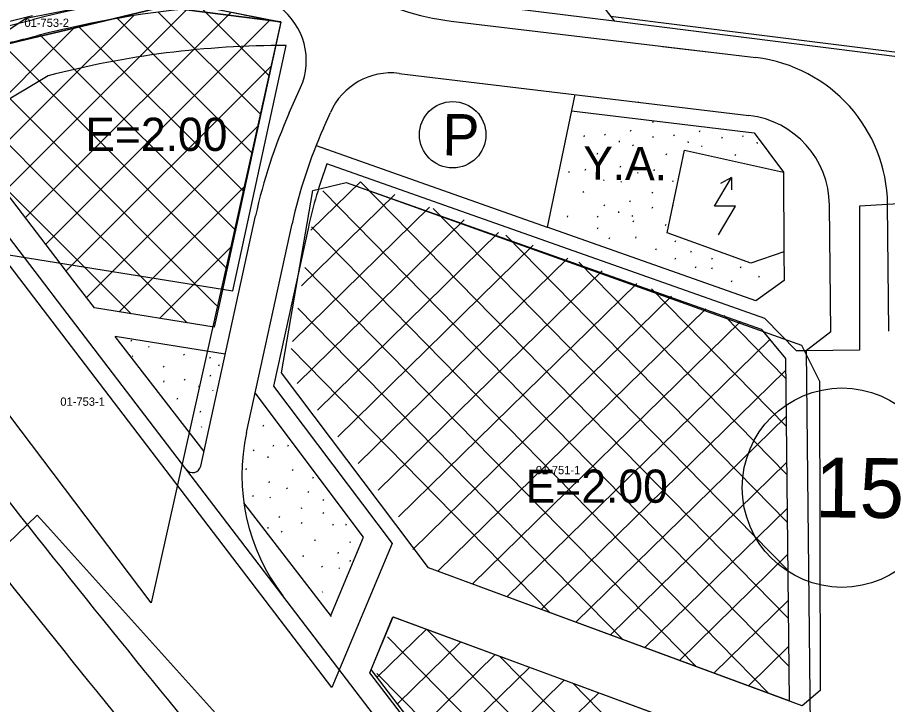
# Model space of a CAD drawing. Extents: x 413946 to 415528, y 4453939 to 4454944.
# Drawn here: x 414871.3 to 414976, y 4454376.2 to 4454458.9 of the extents above; entities that cross this region are included whole.
import ezdxf

# ---------------------------------------------------------------- set-up
doc = ezdxf.new("R2010")
doc.units = 0
for name, color, linetype in [('0_KADASTRO', 7, 'Continuous'), ('1_DÜZENLEME', 7, 'Continuous'), ('1_PLAN_DEĞİŞİKLİĞİ_ONAMA_SINIRI', 7, 'Continuous'), ('Level 11', 7, 'Continuous'), ('Level 28', 7, 'Continuous'), ('Level 29', 7, 'Continuous'), ('Level 30', 7, 'Continuous'), ('Level 34', 7, 'Continuous'), ('Level 41', 7, 'Continuous'), ('Level 53', 7, 'Continuous'), ('Level 54', 7, 'Continuous'), ('Level 57', 7, 'Continuous'), ('Level 58', 7, 'Continuous'), ('Level 62', 7, 'Continuous')]:
    doc.layers.add(name, color=color, linetype=linetype)

msp = doc.modelspace()

# ---------------------------------------------------------------- linework, layer by layer
at = {"layer": '0_KADASTRO'}
for points in [[(414866.18, 4454454.79), (414872.36, 4454458.85), (414875.63, 4454459.49), (414886.7, 4454461.65), (414903.02, 4454458.41), (414891.66, 4454459.85), (414888.84, 4454460.21), (414879.97, 4454458.09), (414875.63, 4454457.05), (414872.52, 4454456.31)], [(414841.68, 4454448.94), (414866.18, 4454454.79), (414872.52, 4454456.31), (414875.63, 4454457.05), (414879.97, 4454458.09), (414888.84, 4454460.21), (414891.66, 4454459.85), (414903.02, 4454458.41), (414900.89, 4454448.86), (414896.83, 4454430.63), (414895.2, 4454423.35), (414887.42, 4454388.48)], [(414967.8, 4454415.14), (414967.89, 4454377.93), (414965.72, 4454376.08), (414920.76, 4454392.68), (414903.1, 4454416.14), (414906.84, 4454438.11), (414910.85, 4454439.07), (414965.64, 4454419.47)], [(414963.05, 4454369.61), (414967.93, 4454361.48), (414968.05, 4454315.64), (414964.11, 4454314.21), (414913.71, 4454380.03), (414916.48, 4454386.8)]]:
    msp.add_lwpolyline(points, close=True, dxfattribs=at)
at = {"layer": '1_DÜZENLEME'}
for p, q in [((414935.43, 4454468.57), (414943.1, 4454458.53)), ((414942.67, 4454459.09), (414985.09, 4454453.75)), ((414923.48, 4454458.51), (414960.15, 4454454.1)), ((414943.1, 4454458.53), (414985.02, 4454453.26)), ((414917.24, 4454452.21), (414959.32, 4454447.15)), ((414904.02, 4454447.45), (414905.38, 4454450.51)), ((414908.13, 4454445.62), (414908.97, 4454447.51)), ((414937.98, 4454447.7), (414959.94, 4454445.06)), ((414959.94, 4454445.06), (414963.47, 4454440.3)), ((414893.38, 4454404.93), (414899.97, 4454435.07)), ((414937.48, 4454434.9), (414937.55, 4454435.06)), ((414941.12, 4454434.9), (414941.19, 4454435.06)), ((414898.87, 4454408.99), (414904.37, 4454434.11)), ((414941.12, 4454433.49), (414941.19, 4454433.65)), ((414945.39, 4454434.34), (414945.46, 4454434.5)), ((414942.52, 4454432.28), (414942.59, 4454432.44)), ((414945.7, 4454432.37), (414945.77, 4454432.53)), ((414950.46, 4454431.92), (414950.53, 4454432.08)), ((414948.13, 4454430.97), (414948.2, 4454431.13)), ((414952.33, 4454430.69), (414952.4, 4454430.85)), ((414950.46, 4454429.86), (414950.53, 4454430.02)), ((414954.85, 4454429.86), (414954.93, 4454430.02)), ((414952.89, 4454428.79), (414952.96, 4454428.95)), ((414954.85, 4454428.69), (414954.93, 4454428.85)), ((414958.31, 4454428.79), (414958.38, 4454428.95)), ((414957.24, 4454427.11), (414957.31, 4454427.27)), ((414963.56, 4454427.26), (414960.15, 4454424.83)), ((414960.52, 4454427.66), (414960.59, 4454427.82)), ((414879.62, 4454425.22), (414881.22, 4454426.82)), ((414884.98, 4454423.26), (414881.46, 4454426.78)), ((414883.55, 4454423.49), (414886.09, 4454426.03)), ((414891.73, 4454422.17), (414888.21, 4454425.69)), ((414888.42, 4454422.71), (414890.96, 4454425.25)), ((414895.51, 4454424.05), (414894.96, 4454424.6)), ((414894.99, 4454421.65), (414880.58, 4454423.97)), ((414969.17, 4454421.09), (414966.2, 4454418.82)), ((414896.32, 4454418.39), (414883.09, 4454420.53)), ((414894.47, 4454417.94), (414894.54, 4454418.1)), ((414895.54, 4454417.01), (414895.62, 4454417.17)), ((414900.87, 4454409.72), (414900.94, 4454409.88)), ((414902.08, 4454407.34), (414902.16, 4454407.5)), ((414903.86, 4454407.34), (414903.93, 4454407.5)), ((414904.42, 4454404.4), (414904.49, 4454404.56)), ((414906.85, 4454403.46), (414906.92, 4454403.62)), ((414906.29, 4454401.73), (414906.36, 4454401.89)), ((414908.11, 4454400.8), (414908.18, 4454400.96)), ((414908.11, 4454399.21), (414908.18, 4454399.37)), ((414909.28, 4454397.81), (414909.35, 4454397.97)), ((414910.82, 4454397.81), (414910.89, 4454397.97)), ((414911.33, 4454395.71), (414911.4, 4454395.87)), ((414911.33, 4454393.46), (414911.4, 4454393.62))]:
    msp.add_line(p, q, dxfattribs=at)
for points in [[(414918.39, 4454461.64), (414943.1, 4454458.53)], [(414938.39, 4454449.67), (414935.61, 4454436.4), (414935.05, 4454433.7)], [(414907.25, 4454443.52), (414935.05, 4454433.7)], [(414969.17, 4454421.09), (414969, 4454436.35)], [(414960.15, 4454424.83), (414935.05, 4454433.7)], [(414963.54, 4454430.72), (414963.56, 4454427.26)], [(414880.58, 4454423.97), (414878, 4454427.34)], [(414895.61, 4454424.5), (414894.99, 4454421.65)], [(414912.96, 4454396.39), (414899.91, 4454413.73)], [(414909.02, 4454386.96), (414912.96, 4454396.39)]]:
    msp.add_lwpolyline(points, dxfattribs=at)
msp.add_circle((414923.68, 4454444.82), 4, dxfattribs=at)
for centre, radius, start, end in [((414903.48, 4454343.07), 119.5, 82.8321, 104.6497), ((414927.06, 4454488.29), 30, 240.2377, 263.1477), ((414903.48, 4454343.07), 117.5, 94.6169, 104.6497), ((414898.07, 4454453.75), 8, 336.0791, 53.7428), ((414844.55, 4454568.5), 113.5, 257.9466, 284.6497), ((414844.55, 4454568.5), 113, 257.9466, 284.6497), ((414844.55, 4454568.5), 115.5, 281.0598, 284.6497), ((414958.01, 4454436.23), 18, 0.6304, 83.1477), ((414916.28, 4454444.26), 8, 83.1477, 156.0791), ((414962.98, 4454421.29), 64.5, 156.0791, 167.6695), ((414958.01, 4454436.23), 11, 0.6304, 83.1477), ((414962.98, 4454421.29), 60, 156.0791, 167.6695), ((414922.32, 4454403.86), 24, 167.6695, 217.3347), ((414892.4, 4454405.15), 1, 217.5369, 347.6695)]:
    msp.add_arc(centre, radius, start, end, dxfattribs=at)
at = {"layer": '1_PLAN_DEĞİŞİKLİĞİ_ONAMA_SINIRI'}
for p, q in [((414875.03, 4454451.91), (414859.7, 4454442.79)), ((414906.32, 4454433.68), (414902.14, 4454414.55)), ((414965.05, 4454418.8), (414961.23, 4454422.68))]:
    msp.add_line(p, q, dxfattribs=at)
for points in [[(414897.21, 4454426.03), (414903.66, 4454455.57)], [(414977.34, 4454442.34), (414977.34, 4454436.51), (414976, 4454436.43), (414972.64, 4454436.22), (414972.62, 4454418.9), (414966.2, 4454418.82), (414965.05, 4454418.8)], [(414961.23, 4454422.68), (414908.54, 4454441.3)], [(414909.15, 4454378.26), (414869.27, 4454430.54)], [(414869.27, 4454430.54), (414897.21, 4454426.03)], [(414902.14, 4454414.55), (414916.39, 4454395.61)], [(414916.39, 4454395.61), (414909.15, 4454378.26)]]:
    msp.add_lwpolyline(points, dxfattribs=at)
for centre, radius, start, end in [((414903.48, 4454343.07), 112.5, 89.907, 104.6497), ((414962.98, 4454421.29), 58, 159.8177, 167.6695)]:
    msp.add_arc(centre, radius, start, end, dxfattribs=at)
at = {"layer": 'Level 11'}
for p, q in [((414852.24, 4454378.25), (414873.68, 4454399.03)), ((414873.68, 4454399.03), (414874.93, 4454397.64)), ((414874.93, 4454397.64), (414874.93, 4454397.64)), ((414874.93, 4454397.64), (414874.93, 4454397.64)), ((414874.93, 4454397.64), (414874.93, 4454397.64)), ((414874.93, 4454397.64), (414874.93, 4454397.64)), ((414874.93, 4454397.64), (414895.85, 4454374.39))]:
    msp.add_line(p, q, dxfattribs=at)
at = {"layer": 'Level 28'}
for p, q in [((414964.17, 4454376.65), (414920.76, 4454392.68)), ((414916.53, 4454386.78), (414951.8, 4454373.76))]:
    msp.add_line(p, q, dxfattribs=at)
for points in [[(414903.02, 4454458.39), (414895.61, 4454424.5)], [(414920.76, 4454392.68), (414903.1, 4454416.14), (414906.84, 4454438.11), (414910.85, 4454439.07), (414960.78, 4454421.42)], [(414959.54, 4454429.34), (414949.49, 4454433.02)], [(414960.78, 4454421.42), (414963.71, 4454417.9)], [(414963.71, 4454417.9), (414964.17, 4454376.65)], [(414913.89, 4454380.45), (414916.53, 4454386.78)]]:
    msp.add_lwpolyline(points, dxfattribs=at)
at = {"layer": 'Level 29'}
for p, q in [((414893.77, 4454406.7), (414883.09, 4454420.52)), ((414909.12, 4454386.82), (414898.56, 4454400.49))]:
    msp.add_line(p, q, dxfattribs=at)
for points in [[(414894.02, 4454460.19), (414903.02, 4454458.39)], [(414875.3, 4454430.87), (414862.83, 4454447.17), (414862.3, 4454452.15)], [(414963.47, 4454440.3), (414963.54, 4454430.72), (414959.54, 4454429.34)], [(414875.3, 4454430.87), (414875.3, 4454430.87)], [(414878, 4454427.34), (414875.3, 4454430.87)], [(414918.69, 4454374.13), (414913.89, 4454380.45)]]:
    msp.add_lwpolyline(points, dxfattribs=at)
at = {"layer": 'Level 34'}
for p, q in [((414875.45, 4454443.68), (414891.76, 4454459.98)), ((414901.6, 4454451.9), (414893.37, 4454460.13)), ((414875.32, 4454432.23), (414901.73, 4454458.65)), ((414875.38, 4454437.96), (414897.02, 4454459.59)), ((414875.51, 4454449.4), (414885.26, 4454459.15)), ((414899.57, 4454442.61), (414883.35, 4454458.83)), ((414900.59, 4454447.26), (414888.26, 4454459.58)), ((414875.58, 4454455.12), (414878.3, 4454457.84)), ((414898.56, 4454437.97), (414878.62, 4454457.91)), ((414875.58, 4454455.29), (414874.05, 4454456.82)), ((414875.52, 4454449.7), (414869.5, 4454455.72)), ((414864.91, 4454444.45), (414875.58, 4454455.12)), ((414897.54, 4454433.33), (414875.58, 4454455.29)), ((414875.45, 4454444.11), (414865.33, 4454454.23)), ((414877.17, 4454428.43), (414901.87, 4454453.13)), ((414875.39, 4454438.51), (414862.37, 4454451.53)), ((414867.36, 4454441.25), (414875.51, 4454449.4)), ((414875.51, 4454449.4), (414875.51, 4454449.4)), ((414875.51, 4454449.4), (414875.51, 4454449.4)), ((414875.51, 4454449.4), (414875.51, 4454449.4)), ((414875.51, 4454449.4), (414875.51, 4454449.4)), ((414896.53, 4454428.69), (414875.52, 4454449.7)), ((414881.22, 4454426.82), (414900.29, 4454445.89)), ((414894.96, 4454424.6), (414875.45, 4454444.11)), ((414869.81, 4454438.04), (414875.45, 4454443.68)), ((414875.33, 4454432.92), (414868.54, 4454439.7)), ((414906.63, 4454433.32), (414912.59, 4454439.15)), ((414964.05, 4454386.61), (414912.58, 4454439.15)), ((414872.27, 4454434.84), (414875.38, 4454437.96)), ((414875.38, 4454437.96), (414875.38, 4454437.96)), ((414875.38, 4454437.96), (414875.38, 4454437.96)), ((414875.38, 4454437.96), (414875.38, 4454437.96)), ((414888.21, 4454425.69), (414875.39, 4454438.51)), ((414886.09, 4454426.03), (414898.71, 4454438.65)), ((414964.12, 4454380.83), (414908.04, 4454438.07)), ((414905.51, 4454426.62), (414916.74, 4454437.62)), ((414904.39, 4454419.92), (414920.9, 4454436.09)), ((414963.99, 4454392.39), (414921.33, 4454435.93)), ((414904.98, 4454414.89), (414925.05, 4454434.56)), ((414961.73, 4454377.55), (414906.7, 4454433.72)), ((414881.46, 4454426.78), (414875.33, 4454432.92)), ((414907.42, 4454411.68), (414929.21, 4454433.04)), ((414963.93, 4454398.17), (414930.09, 4454432.71)), ((414874.72, 4454431.63), (414875.32, 4454432.23)), ((414890.96, 4454425.25), (414897.12, 4454431.41)), ((414909.85, 4454408.47), (414933.37, 4454431.51)), ((414912.29, 4454405.25), (414937.52, 4454429.98)), ((414963.86, 4454403.96), (414938.84, 4454429.49)), ((414952.96, 4454380.79), (414905.89, 4454428.84)), ((414914.72, 4454402.04), (414941.68, 4454428.45)), ((414917.16, 4454398.83), (414945.83, 4454426.92)), ((414963.8, 4454409.74), (414947.6, 4454426.27)), ((414918.87, 4454394.9), (414949.99, 4454425.39)), ((414944.18, 4454384.03), (414905.07, 4454423.96)), ((414921.89, 4454392.26), (414954.15, 4454423.87)), ((414963.73, 4454415.52), (414956.35, 4454423.05)), ((414926.04, 4454390.73), (414958.3, 4454422.34)), ((414930.19, 4454389.2), (414961.82, 4454420.18)), ((414935.41, 4454387.27), (414904.25, 4454419.07)), ((414934.34, 4454387.67), (414963.72, 4454416.45)), ((414938.49, 4454386.13), (414963.79, 4454410.91)), ((414942.65, 4454384.6), (414963.85, 4454405.37)), ((414946.8, 4454383.07), (414963.91, 4454399.83)), ((414950.95, 4454381.53), (414963.97, 4454394.29)), ((414955.1, 4454380), (414964.03, 4454388.75)), ((414914.6, 4454379.52), (414920.51, 4454385.31)), ((414925.96, 4454374.05), (414915.84, 4454384.38)), ((414931.62, 4454373.99), (414920.54, 4454385.3)), ((414917.04, 4454376.31), (414924.66, 4454383.78)), ((414920.51, 4454374.12), (414928.81, 4454382.25)), ((414959.25, 4454378.47), (414964.09, 4454383.21)), ((414937.28, 4454373.93), (414929.31, 4454382.06)), ((414926.16, 4454374.05), (414932.97, 4454380.71)), ((414920.3, 4454374.12), (414914.57, 4454379.96)), ((414931.82, 4454373.99), (414937.12, 4454379.18)), ((414942.95, 4454373.86), (414938.09, 4454378.83)), ((414942.95, 4454373.86), (414938.09, 4454378.83)), ((414937.47, 4454373.92), (414941.27, 4454377.65))]:
    msp.add_line(p, q, dxfattribs=at)
at = {"layer": 'Level 41'}
for p, q in [((414946, 4454448.8), (414946.07, 4454448.7)), ((414947.73, 4454446.4), (414947.8, 4454446.3)), ((414945.08, 4454445.24), (414945.15, 4454445.4)), ((414953.37, 4454445.15), (414953.44, 4454445.31)), ((414939.48, 4454444.57), (414939.55, 4454444.72)), ((414941.95, 4454444.89), (414942.02, 4454444.78)), ((414943.7, 4454444.08), (414943.71, 4454443.92)), ((414947.77, 4454444.48), (414947.84, 4454444.64)), ((414950.24, 4454444.8), (414950.31, 4454444.69)), ((414951.99, 4454443.99), (414952, 4454443.83)), ((414956.06, 4454444.4), (414956.14, 4454444.56)), ((414958.53, 4454444.72), (414958.6, 4454444.61)), ((414945.32, 4454443.59), (414945.39, 4454443.48)), ((414953.61, 4454443.5), (414953.68, 4454443.4)), ((414960.28, 4454443.91), (414960.3, 4454443.75)), ((414941.07, 4454442.49), (414941.15, 4454442.65)), ((414949.36, 4454442.41), (414949.44, 4454442.56)), ((414957.66, 4454442.32), (414957.73, 4454442.48)), ((414943.83, 4454440.93), (414943.9, 4454441.09)), ((414937.62, 4454440.38), (414937.69, 4454440.27)), ((414939.61, 4454440.57), (414939.69, 4454440.73)), ((414945.92, 4454440.29), (414945.99, 4454440.19)), ((414947.91, 4454440.48), (414947.98, 4454440.64)), ((414941.82, 4454439.41), (414941.89, 4454439.3)), ((414943.92, 4454439.19), (414943.99, 4454439.09)), ((414950.11, 4454439.32), (414950.18, 4454439.21)), ((414939.35, 4454437.98), (414939.42, 4454437.87)), ((414947.64, 4454437.89), (414947.71, 4454437.79)), ((414944.99, 4454436.73), (414945.06, 4454436.89)), ((414941.86, 4454436.38), (414941.93, 4454436.27)), ((414943.61, 4454435.57), (414943.62, 4454435.41)), ((414947.68, 4454435.97), (414947.76, 4454436.13)), ((414950.15, 4454436.29), (414950.17, 4454436.26)), ((414945.23, 4454435.08), (414945.3, 4454434.97)), ((414949.28, 4454433.9), (414949.35, 4454434.05)), ((414885.01, 4454419.95), (414885.08, 4454420.11)), ((414887.1, 4454419.33), (414887.17, 4454419.23)), ((414885.12, 4454418.21), (414885.19, 4454418.11)), ((414891.31, 4454418.41), (414891.38, 4454418.3)), ((414888.85, 4454416.95), (414888.92, 4454416.84)), ((414894.51, 4454415.76), (414894.58, 4454415.92)), ((414888.91, 4454415.03), (414888.98, 4454415.19)), ((414891.38, 4454415.38), (414891.45, 4454415.27)), ((414893.14, 4454414.58), (414893.15, 4454414.42)), ((414894.77, 4454414.11), (414894.84, 4454414.01)), ((414890.53, 4454412.97), (414890.6, 4454413.13)), ((414893.3, 4454411.44), (414893.37, 4454411.6)), ((414891.31, 4454409.9), (414891.33, 4454409.86)), ((414893.41, 4454409.7), (414893.48, 4454409.6)), ((414899.67, 4454406.87), (414899.74, 4454406.76)), ((414901.43, 4454406.07), (414901.45, 4454405.91)), ((414898.82, 4454404.46), (414898.89, 4454404.62)), ((414901.59, 4454402.93), (414901.66, 4454403.09)), ((414903.69, 4454402.31), (414903.76, 4454402.21)), ((414899.6, 4454401.38), (414899.67, 4454401.28)), ((414901.7, 4454401.19), (414901.77, 4454401.09)), ((414905.44, 4454399.93), (414905.51, 4454399.83)), ((414902.8, 4454398.74), (414902.87, 4454398.9)), ((414905.5, 4454398.01), (414905.57, 4454398.17)), ((414901.43, 4454397.56), (414901.45, 4454397.4)), ((414903.06, 4454397.09), (414903.13, 4454396.99)), ((414907.11, 4454395.95), (414907.19, 4454396.11)), ((414905.68, 4454394.01), (414905.75, 4454394.17)), ((414909.89, 4454394.42), (414909.96, 4454394.58)), ((414907.9, 4454392.88), (414907.97, 4454392.77)), ((414909.99, 4454392.68), (414910.07, 4454392.58)), ((414907.96, 4454389.84), (414908.03, 4454389.74))]:
    msp.add_line(p, q, dxfattribs=at)
at = {"layer": 'Level 53'}
msp.add_arc((416036.43, 4455316.04), 1500, 217.60731, 219.56443, dxfattribs=at)
at = {"layer": 'Level 54'}
for p, q in [((414955.19, 4454436.24), (414957.23, 4454439.68)), ((414957.69, 4454436.21), (414955.19, 4454436.24)), ((414955.66, 4454432.77), (414957.69, 4454436.21))]:
    msp.add_line(p, q, dxfattribs=at)
for points in [[(414957.23, 4454439.68), (414955.92, 4454438.94)], [(414957.23, 4454439.68), (414957.21, 4454438.18)]]:
    msp.add_lwpolyline(points, dxfattribs=at)
at = {"layer": 'Level 57'}
msp.add_lwpolyline([(414949.49, 4454433.02), (414951.57, 4454442.96), (414963.47, 4454440.3)], dxfattribs=at)
at = {"layer": 'Level 58'}
msp.add_circle((414970.51, 4454402.33), 12, dxfattribs=at)
at = {"layer": 'Level 62'}
for points in [[(414948.91, 4454455.45), (414957.14, 4454454.46)], [(414875.25, 4454426), (414861.56, 4454443.89)], [(414976.17, 4454421.17), (414976, 4454436.43)], [(414875.25, 4454426), (414875.25, 4454426)], [(414875.25, 4454426), (414875.25, 4454426)], [(414875.25, 4454426), (414875.25, 4454426)], [(414875.62, 4454425.52), (414875.25, 4454426)], [(414914.78, 4454374.18), (414875.62, 4454425.52)], [(414966.2, 4454418.82), (414966.7, 4454373.6)]]:
    msp.add_lwpolyline(points, dxfattribs=at)
for radius in [1482.5, 1488.5]:
    msp.add_arc((416036.43, 4455316.04), radius, 217.60731, 219.56443, dxfattribs=at)

# ---------------------------------------------------------------- texts
at = {"layer": '0_KADASTRO'}
for s, p in [('01-753-2', (414872.16, 4454457.8)), ('01-753-1', (414876.48, 4454412.19)), ('01-751-1', (414933.68, 4454403.95))]:
    msp.add_text(s, height=1, dxfattribs=at).set_placement(p)
at = {"layer": '1_DÜZENLEME'}
for s, height, p in [('P', 5, (414922.42, 4454442.33)), ('Y.A.', 4, (414939.36, 4454439.43))]:
    msp.add_text(s, height=height, rotation=359.4141, dxfattribs=at).set_placement(p)
at = {"layer": 'Level 30'}
for p in [(414879.48, 4454442.87), (414932.46, 4454400.51)]:
    msp.add_text('E=2.00', height=4, dxfattribs=at).set_placement(p)
at = {"layer": 'Level 58'}
msp.add_text('15', height=7.2, rotation=359.4141, dxfattribs=at).set_placement((414967.24, 4454398.77))

doc.saveas('drawing.dxf')
